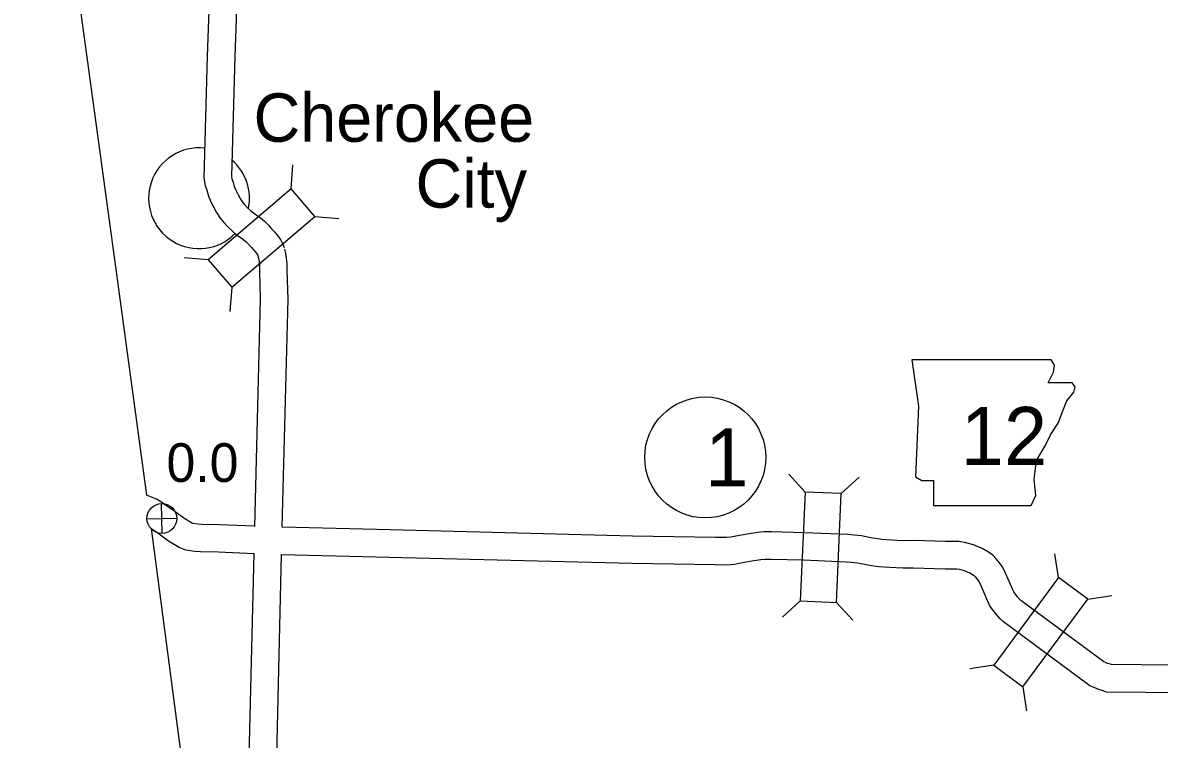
# Model space of a CAD drawing. Extents: x -939622 to -934245, y 1383184 to 1385301.
# Drawn here: x -935841.6 to -935804.4, y 1384237.61 to 1384261.07 of the extents above; entities that cross this region are included whole.
import ezdxf

# ---------------------------------------------------------------- set-up
doc = ezdxf.new("R2010")
doc.units = 0
for name, color, linetype in [('1', 7, 'Continuous'), ('10', 7, 'Continuous'), ('20', 7, 'Continuous'), ('21', 7, 'Continuous'), ('24', 7, 'Continuous'), ('25', 7, 'Continuous'), ('26', 7, 'Continuous'), ('27', 7, 'Continuous')]:
    doc.layers.add(name, color=color, linetype=linetype)

msp = doc.modelspace()

# ---------------------------------------------------------------- linework, layer by layer
at = {"layer": '1'}
for points in [[(-935841.599, 1384275.773), (-935840.685, 1384268.84), (-935839.657, 1384261.057), (-935838.567, 1384253.073), (-935837.545, 1384245.608)], [(-935837.398, 1384244.517), (-935836.431, 1384237.209), (-935835.309, 1384229.687)]]:
    msp.add_lwpolyline(points, dxfattribs=at)
at = {"layer": '10'}
for points in [[(-935835.314, 1384266.894), (-935835.56, 1384259.975), (-935835.669, 1384255.988), (-935835.629, 1384255.743), (-935835.578, 1384255.591), (-935835.523, 1384255.395), (-935835.438, 1384255.204), (-935835.36, 1384255.041), (-935835.26, 1384254.861), (-935835.142, 1384254.668), (-935835.021, 1384254.529), (-935834.888, 1384254.384), (-935834.717, 1384254.228), (-935834.544, 1384254.091), (-935834.404, 1384253.994), (-935834.287, 1384253.9), (-935834.211, 1384253.824), (-935834.117, 1384253.714), (-935834.031, 1384253.623), (-935833.978, 1384253.562), (-935833.934, 1384253.499), (-935833.91, 1384253.454), (-935833.891, 1384253.401)], [(-935834.415, 1384266.851), (-935834.661, 1384259.947), (-935834.767, 1384256.05), (-935834.752, 1384255.96), (-935834.717, 1384255.854), (-935834.675, 1384255.703), (-935834.621, 1384255.582), (-935834.559, 1384255.452), (-935834.483, 1384255.315), (-935834.414, 1384255.203), (-935834.349, 1384255.128), (-935834.252, 1384255.022), (-935834.134, 1384254.915), (-935834.007, 1384254.814), (-935833.864, 1384254.715), (-935833.686, 1384254.571), (-935833.551, 1384254.437), (-935833.447, 1384254.315), (-935833.364, 1384254.227), (-935833.267, 1384254.115), (-935833.166, 1384253.969), (-935833.087, 1384253.823), (-935833.045, 1384253.708)], [(-935833.03, 1384253.657), (-935832.996, 1384253.51), (-935832.972, 1384253.363), (-935832.956, 1384253.17), (-935832.952, 1384252.962), (-935832.928, 1384252.019), (-935833.115, 1384244.552)], [(-935833.906, 1384253.452), (-935833.879, 1384253.335), (-935833.866, 1384253.254), (-935833.855, 1384253.124), (-935833.851, 1384252.941), (-935833.828, 1384252.019), (-935834.014, 1384244.583)], [(-935834.02, 1384244.587), (-935835.159, 1384244.634), (-935835.733, 1384244.648), (-935835.871, 1384244.66), (-935836.028, 1384244.68), (-935836.071, 1384244.698), (-935836.328, 1384244.852), (-935836.659, 1384245.093), (-935837.114, 1384245.407), (-935837.224, 1384245.478), (-935837.545, 1384245.608)], [(-935834.026, 1384243.686), (-935835.189, 1384243.734), (-935835.783, 1384243.749), (-935835.968, 1384243.765), (-935836.261, 1384243.803), (-935836.476, 1384243.891), (-935836.825, 1384244.1), (-935837.179, 1384244.359), (-935837.407, 1384244.516)], [(-935801.011, 1384240.008), (-935805.975, 1384240.059), (-935805.999, 1384240.068), (-935806.102, 1384240.098), (-935806.167, 1384240.127), (-935806.216, 1384240.149), (-935808.933, 1384242.16), (-935808.963, 1384242.187), (-935809.055, 1384242.292), (-935809.135, 1384242.392), (-935809.166, 1384242.438), (-935809.2, 1384242.504), (-935809.309, 1384242.756), (-935809.464, 1384243.125), (-935809.55, 1384243.264), (-935809.628, 1384243.387), (-935809.738, 1384243.519), (-935809.846, 1384243.641), (-935809.998, 1384243.74), (-935810.196, 1384243.862), (-935810.486, 1384243.975), (-935810.731, 1384244.048), (-935810.964, 1384244.084), (-935811.396, 1384244.082), (-935812.431, 1384244.115), (-935812.781, 1384244.113), (-935813.162, 1384244.131), (-935813.482, 1384244.157), (-935813.687, 1384244.186), (-935813.84, 1384244.211), (-935814.154, 1384244.268), (-935814.384, 1384244.293), (-935814.594, 1384244.312), (-935816.017, 1384244.373), (-935817.099, 1384244.403), (-935817.35, 1384244.402), (-935817.557, 1384244.386), (-935817.887, 1384244.33), (-935818.267, 1384244.263), (-935818.43, 1384244.23), (-935818.57, 1384244.218), (-935818.93, 1384244.219), (-935821.645, 1384244.266), (-935829.575, 1384244.464), (-935833.104, 1384244.556)], [(-935834.036, 1384243.692), (-935834.22, 1384236.158)], [(-935833.137, 1384243.661), (-935833.32, 1384236.137)], [(-935801.02, 1384239.108), (-935806.133, 1384239.161), (-935806.276, 1384239.211), (-935806.414, 1384239.252), (-935806.534, 1384239.305), (-935806.672, 1384239.367), (-935809.503, 1384241.463), (-935809.606, 1384241.555), (-935809.743, 1384241.713), (-935809.861, 1384241.858), (-935809.945, 1384241.985), (-935810.015, 1384242.122), (-935810.136, 1384242.403), (-935810.266, 1384242.711), (-935810.313, 1384242.787), (-935810.356, 1384242.855), (-935810.421, 1384242.932), (-935810.439, 1384242.953), (-935810.479, 1384242.979), (-935810.6, 1384243.053), (-935810.779, 1384243.123), (-935810.929, 1384243.168), (-935811.031, 1384243.184), (-935811.408, 1384243.182), (-935812.443, 1384243.215), (-935812.8, 1384243.213), (-935813.22, 1384243.232), (-935813.583, 1384243.262), (-935813.822, 1384243.296), (-935813.992, 1384243.324), (-935814.284, 1384243.377), (-935814.472, 1384243.398), (-935814.652, 1384243.413), (-935816.049, 1384243.474), (-935817.109, 1384243.503), (-935817.313, 1384243.502), (-935817.447, 1384243.492), (-935817.733, 1384243.443), (-935818.1, 1384243.379), (-935818.302, 1384243.338), (-935818.533, 1384243.318), (-935818.939, 1384243.319), (-935821.665, 1384243.367), (-935829.598, 1384243.565), (-935833.13, 1384243.656)]]:
    msp.add_lwpolyline(points, dxfattribs=at)
at = {"layer": '20'}
for p, q in [((-935832.816, 1384255.627), (-935832.754, 1384256.417)), ((-935832.044, 1384254.724), (-935831.255, 1384254.662)), ((-935835.526, 1384253.312), (-935836.315, 1384253.374)), ((-935834.754, 1384252.409), (-935834.816, 1384251.62)), ((-935815.997, 1384245.706), (-935816.532, 1384246.289)), ((-935814.81, 1384245.654), (-935814.226, 1384246.189)), ((-935807.7, 1384242.905), (-935807.817, 1384243.688)), ((-935816.151, 1384242.145), (-935816.735, 1384241.61)), ((-935806.745, 1384242.198), (-935805.962, 1384242.315)), ((-935814.964, 1384242.093), (-935814.429, 1384241.51)), ((-935809.82, 1384240.04), (-935810.604, 1384239.923)), ((-935808.865, 1384239.333), (-935808.749, 1384238.55))]:
    msp.add_line(p, q, dxfattribs=at)
for points in [[(-935832.816, 1384255.627), (-935835.526, 1384253.312), (-935834.754, 1384252.409), (-935832.044, 1384254.724)], [(-935815.997, 1384245.706), (-935816.151, 1384242.145), (-935814.964, 1384242.093), (-935814.81, 1384245.654)], [(-935808.865, 1384239.333), (-935806.745, 1384242.198), (-935807.7, 1384242.905), (-935809.82, 1384240.04)]]:
    msp.add_lwpolyline(points, close=True, dxfattribs=at)
at = {"layer": '21'}
msp.add_lwpolyline([(-935812.507, 1384250.038), (-935812.279, 1384248.516), (-935812.381, 1384246.207), (-935812.178, 1384246.08), (-935811.797, 1384246.08), (-935811.797, 1384245.268), (-935808.599, 1384245.268), (-935808.447, 1384245.597), (-935808.498, 1384246.13), (-935808.422, 1384246.739), (-935808.143, 1384247.222), (-935807.965, 1384247.577), (-935807.711, 1384247.958), (-935807.559, 1384248.364), (-935807.432, 1384248.693), (-935807.204, 1384248.973), (-935807.153, 1384249.15), (-935807.254, 1384249.277), (-935808.041, 1384249.277), (-935807.864, 1384249.632), (-935807.838, 1384249.861), (-935807.943, 1384250.036)], close=True, dxfattribs=at)
at = {"layer": '24'}
for start, end in [(83.5513, 316.1243), (347.8157, 49.3376)]:
    msp.add_arc((-935835.828, 1384255.322), 1.65, start, end, dxfattribs=at)
at = {"layer": '26'}
for p, q in [((-935837.033, 1384244.353), (-935837.055, 1384245.33)), ((-935837.532, 1384244.83), (-935836.556, 1384244.853))]:
    msp.add_line(p, q, dxfattribs=at)
msp.add_circle((-935837.044, 1384244.842), 0.488, dxfattribs=at)
at = {"layer": '27'}
msp.add_circle((-935819.263, 1384246.838), 1.98, dxfattribs=at)

# ---------------------------------------------------------------- texts
at = {"layer": '21'}
msp.add_text('12', height=1.9008, dxfattribs=at).set_placement((-935810.901, 1384246.59))
at = {"layer": '24'}
for s, p in [('Cherokee', (-935834.046, 1384257.171)), ('City', (-935828.744, 1384255.015))]:
    msp.add_text(s, height=1.584, dxfattribs=at).set_placement(p)
at = {"layer": '25'}
msp.add_text('0.0', height=1.2672, dxfattribs=at).set_placement((-935836.894, 1384246.037))
at = {"layer": '27'}
msp.add_text('1', height=1.901, dxfattribs=at).set_placement((-935819.263, 1384245.888))

doc.saveas('drawing.dxf')
